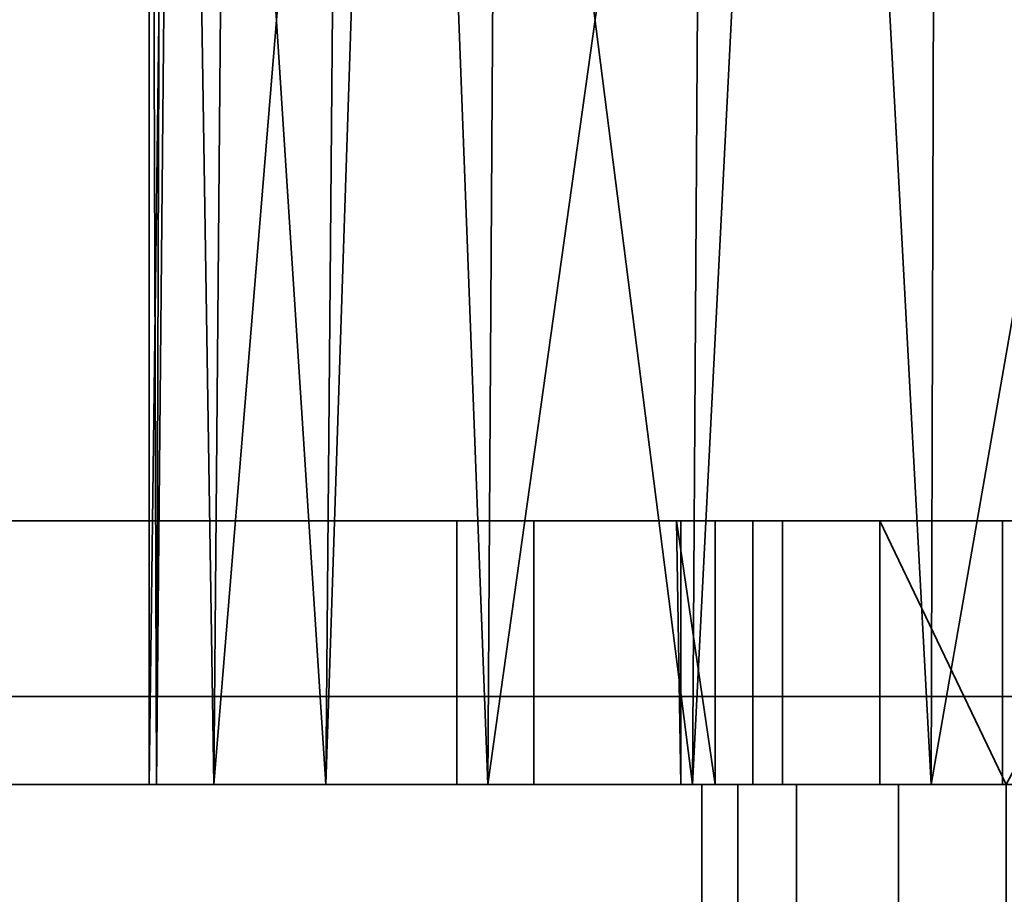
# Model space of a CAD drawing. Header units: millimetres. Extents: x -590 to 3690, y -120 to 127.
# Tile 322 of 656: x 1065 to 1076, y 12 to 22. Entities that reach past the tile are written whole.
import ezdxf

# ---------------------------------------------------------------- set-up
doc = ezdxf.new("R2010")
doc.units = ezdxf.units.MM
doc.layers.add('152', color=7, linetype='Continuous', true_color=0xffffff)

# ---------------------------------------------------------------- blocks, each defined once
blk = doc.blocks.new('UG_SURFACE_002')
at = {"layer": '152', "color": 252, "linetype": 'Continuous', "lineweight": 35}
for points in [[(2165, -31.2, 2203), (2165, 108.2, 2203), (835, 108.2, 2203), (835, -31.2, 2203)], [(985, -31.2, 2053), (985, 108.2, 2053), (2015, 108.2, 2053), (2015, -31.2, 2053)]]:
    blk.add_3dface(points, dxfattribs=at)
blk = doc.blocks.new('UG_SURFACE_082')
at = {"layer": '152', "color": 43, "linetype": 'Continuous', "lineweight": 35}
for points in [[(1066.082, 13, 1105.568), (1066.164, 39, 1105.559), (1066, 39, 1104)], [(1066, 13, 1104), (1066, 39, 1104), (1066.328, 39, 1100.881)], [(1066.328, 39, 1100.881), (1066.734, 13, 1099.365), (1066, 13, 1104)], [(1066, 39, 1104), (1066, 13, 1104), (1066.082, 13, 1105.568)], [(1066.328, 39, 1107.119), (1066.082, 13, 1105.568), (1068.01, 13, 1111.5)], [(1066.328, 39, 1107.119), (1066.164, 39, 1105.559), (1066.082, 13, 1105.568)], [(1068.01, 13, 1111.5), (1068.234, 39, 1111.4), (1066.328, 39, 1107.119)], [(1066.328, 39, 1100.881), (1066.959, 39, 1099.465), (1066.734, 13, 1099.365)], [(1066.734, 13, 1099.365), (1066.959, 39, 1099.465), (1068.865, 39, 1095.183)], [(1068.865, 39, 1095.183), (1069.853, 13, 1093.963), (1066.734, 13, 1099.365)], [(1068.865, 39, 1112.817), (1068.01, 13, 1111.5), (1072.183, 13, 1116.135)], [(1068.865, 39, 1112.817), (1068.234, 39, 1111.4), (1068.01, 13, 1111.5)], [(1072.183, 13, 1116.135), (1072.348, 39, 1115.953), (1068.865, 39, 1112.817)], [(1068.865, 39, 1095.183), (1070.017, 39, 1094.146), (1069.853, 13, 1093.963)], [(1069.853, 13, 1093.963), (1070.017, 39, 1094.146), (1073.5, 39, 1091.01)], [(1073.5, 39, 1091.01), (1074.899, 13, 1090.297), (1069.853, 13, 1093.963)], [(1073.5, 39, 1116.99), (1072.183, 13, 1116.135), (1077.881, 13, 1118.672)], [(1073.5, 39, 1116.99), (1072.348, 39, 1115.953), (1072.183, 13, 1116.135)], [(1077.881, 13, 1118.672), (1077.957, 39, 1118.439), (1073.5, 39, 1116.99)], [(1073.5, 39, 1091.01), (1074.975, 39, 1090.53), (1074.899, 13, 1090.297)], [(1074.899, 13, 1090.297), (1074.975, 39, 1090.53), (1079.432, 39, 1089.082)], [(1079.432, 39, 1089.082), (1081, 13, 1089), (1074.899, 13, 1090.297)], [(1069.5, 13, 993.5), (1069.5, 16, 993.5), (1070.375, 16, 989.099), (1070.375, 13, 989.099)], [(1069.5, 13, 1014.5), (1069.5, 16, 1014.5), (1069.5, 16, 993.5), (1069.5, 13, 993.5)], [(1070.375, 13, 1018.901), (1070.375, 16, 1018.901), (1069.5, 16, 1014.5), (1069.5, 13, 1014.5)], [(1069.5, 16, 1014.5), (1072.049, 16, 1012.941), (1072, 16, 1012)], [(1069.5, 16, 1014.5), (1070.375, 16, 1018.901), (1073.206, 16, 1016.5), (1072.049, 16, 1012.941)], [(1070.375, 16, 989.099), (1069.5, 16, 993.5), (1074.312, 16, 1005.978), (1077.339, 16, 1003.778)], [(1072, 16, 1012), (1072.441, 16, 1009.219), (1069.5, 16, 993.5), (1069.5, 16, 1014.5)], [(1072.441, 16, 1009.219), (1074.312, 16, 1005.978), (1069.5, 16, 993.5)], [(1070.375, 13, 989.099), (1070.375, 16, 989.099), (1072.868, 16, 985.368), (1072.868, 13, 985.368)], [(1072.868, 13, 1022.632), (1072.868, 16, 1022.632), (1070.375, 16, 1018.901), (1070.375, 13, 1018.901)], [(1072.868, 16, 985.368), (1070.375, 16, 989.099), (1077.339, 16, 1003.778), (1081, 16, 1003)], [(1075.71, 16, 1019.281), (1073.206, 16, 1016.5), (1070.375, 16, 1018.901), (1072.868, 16, 1022.632)], [(1072.441, 13, 1009.219), (1072.441, 16, 1009.219), (1072, 16, 1012)], [(1072, 16, 1012), (1072.049, 13, 1012.941), (1072.441, 13, 1009.219)], [(1072, 16, 1012), (1072.049, 16, 1012.941), (1072.049, 13, 1012.941)], [(1072.049, 13, 1012.941), (1072.049, 16, 1012.941), (1073.206, 16, 1016.5), (1073.206, 13, 1016.5)], [(1074.312, 13, 1005.978), (1074.312, 16, 1005.978), (1072.441, 16, 1009.219), (1072.441, 13, 1009.219)], [(1072.868, 13, 985.368), (1072.868, 16, 985.368), (1076.599, 16, 982.875), (1076.599, 13, 982.875)], [(1076.599, 13, 1025.125), (1076.599, 16, 1025.125), (1072.868, 16, 1022.632), (1072.868, 13, 1022.632)], [(1081, 16, 1003), (1076.599, 16, 982.875), (1072.868, 16, 985.368)], [(1079.129, 16, 1020.803), (1075.71, 16, 1019.281), (1072.868, 16, 1022.632), (1076.599, 16, 1025.125)], [(1073.206, 13, 1016.5), (1073.206, 16, 1016.5), (1075.71, 16, 1019.281), (1075.71, 13, 1019.281)], [(1074.312, 16, 1005.978), (1074.312, 13, 1005.978), (1075.75, 13, 1004.69)], [(1075.75, 13, 1004.69), (1077.339, 16, 1003.778), (1074.312, 16, 1005.978)], [(1075.71, 13, 1019.281), (1075.71, 16, 1019.281), (1079.129, 16, 1020.803), (1079.129, 13, 1020.803)], [(1055, 0, 951.5), (1055, 13, 951.5), (1081, 13, 948), (1081, 0, 948)], [(1081, 0, 1190), (1081, 13, 1190), (1055, 13, 1186.5), (1055, 0, 1186.5)], [(1055, 13, 1186.5), (1070.375, 13, 1018.901), (1069.5, 13, 1014.5)], [(1069.5, 13, 1014.5), (1069.5, 13, 993.5), (1055, 13, 951.5), (1055, 13, 1186.5)], [(1081, 13, 948), (1055, 13, 951.5), (1076.599, 13, 982.875), (1081, 13, 982)], [(1055, 13, 1186.5), (1072.868, 13, 1022.632), (1070.375, 13, 1018.901)], [(1055, 13, 1186.5), (1066.082, 13, 1105.568), (1066, 13, 1104)], [(1055, 13, 951.5), (1072.868, 13, 985.368), (1076.599, 13, 982.875)], [(1069.5, 13, 993.5), (1070.375, 13, 989.099), (1055, 13, 951.5)], [(1066, 13, 1104), (1072.868, 13, 1022.632), (1055, 13, 1186.5)], [(1070.375, 13, 989.099), (1072.868, 13, 985.368), (1055, 13, 951.5)], [(1055, 13, 1186.5), (1068.01, 13, 1111.5), (1066.082, 13, 1105.568)], [(1055, 13, 1186.5), (1077.881, 13, 1118.672), (1072.183, 13, 1116.135)], [(1084.119, 13, 1118.672), (1077.881, 13, 1118.672), (1055, 13, 1186.5), (1081, 13, 1190)], [(1072.183, 13, 1116.135), (1068.01, 13, 1111.5), (1055, 13, 1186.5)], [(1066, 13, 1104), (1076.599, 13, 1025.125), (1072.868, 13, 1022.632)], [(1076.599, 13, 1025.125), (1066, 13, 1104), (1066.734, 13, 1099.365)], [(1066.734, 13, 1099.365), (1081, 13, 1026), (1076.599, 13, 1025.125)], [(1085.401, 13, 1025.125), (1081, 13, 1026), (1066.734, 13, 1099.365), (1069.853, 13, 1093.963)], [(1091.625, 13, 1018.901), (1069.853, 13, 1093.963), (1074.899, 13, 1090.297)], [(1069.853, 13, 1093.963), (1089.132, 13, 1022.632), (1085.401, 13, 1025.125)], [(1069.853, 13, 1093.963), (1091.625, 13, 1018.901), (1089.132, 13, 1022.632)], [(1072.049, 13, 1012.941), (1073.206, 13, 1016.5), (1072.699, 13, 1014.767)], [(1072.441, 13, 1009.219), (1072.049, 13, 1012.941), (1072.289, 13, 1011.173)], [(1072.699, 13, 1014.767), (1072.289, 13, 1011.173), (1072.049, 13, 1012.941)], [(1072.289, 0, 1011.173), (1072.289, 13, 1011.173), (1072.699, 13, 1014.767), (1072.699, 0, 1014.767)], [(1073.367, 0, 1007.721), (1073.367, 13, 1007.721), (1072.289, 13, 1011.173), (1072.289, 0, 1011.173)], [(1072.289, 13, 1011.173), (1073.367, 13, 1007.721), (1072.441, 13, 1009.219)], [(1074.312, 13, 1005.978), (1072.441, 13, 1009.219), (1073.367, 13, 1007.721)], [(1072.699, 0, 1014.767), (1072.699, 13, 1014.767), (1074.527, 13, 1017.888), (1074.527, 0, 1017.888)], [(1074.527, 13, 1017.888), (1072.699, 13, 1014.767), (1073.206, 13, 1016.5)], [(1073.206, 13, 1016.5), (1075.71, 13, 1019.281), (1074.527, 13, 1017.888)], [(1075.75, 0, 1005), (1075.75, 13, 1005), (1073.367, 13, 1007.721), (1073.367, 0, 1007.721)], [(1073.367, 13, 1007.721), (1075.75, 13, 1005), (1075.75, 13, 1004.69), (1074.312, 13, 1005.978)], [(1074.527, 0, 1017.888), (1074.527, 13, 1017.888), (1077.461, 13, 1020.002), (1077.461, 0, 1020.002)], [(1077.461, 13, 1020.002), (1074.527, 13, 1017.888), (1075.71, 13, 1019.281)], [(1091.625, 13, 1018.901), (1074.899, 13, 1090.297), (1081, 13, 1089)], [(1075.71, 13, 1019.281), (1079.129, 13, 1020.803), (1077.461, 13, 1020.002)]]:
    blk.add_3dface(points, dxfattribs=at)
blk = doc.blocks.new('UG_SURFACE_097')
at = {"layer": '152', "color": 254, "linetype": 'Continuous', "lineweight": 35}
for points in [[(1999.75, -35, 2033.25), (1999.75, 111.75, 2033.25), (1000.25, 111.75, 2033.25), (1000.25, -35, 2033.25)], [(1975.75, 106.75, 2009.25), (1975.75, 5, 2009.25), (1024.25, 5, 2009.25), (1024.25, 106.75, 2009.25)], [(1992, 16, 2025.5), (1992, -33, 2025.5), (1008, -33, 2025.5), (1008, 16, 2025.5)], [(1992, 16, 2025.5), (1008, 16, 2025.5), (1012.5, 16, 2021), (1987.5, 16, 2021)], [(1987.5, 5, 2021), (1987.5, 16, 2021), (1012.5, 16, 2021), (1012.5, 5, 2021)], [(1983.5, 13, 2017), (1983.5, 5, 2017), (1016.5, 5, 2017), (1016.5, 13, 2017)], [(1983.5, 13, 2017), (1016.5, 13, 2017), (1020.5, 13, 2013), (1979.5, 13, 2013)], [(1979.5, 5, 2013), (1979.5, 13, 2013), (1020.5, 13, 2013), (1020.5, 5, 2013)]]:
    blk.add_3dface(points, dxfattribs=at)
blk = doc.blocks.new('UG_SURFACE_098')
at = {"layer": '152', "color": 7, "linetype": 'Continuous', "lineweight": 35}
for points in [[(1975.75, 5, 2009.25), (1975.75, 106.75, 2009.25), (1024.25, 106.75, 2009.25), (1024.25, 5, 2009.25)], [(1024.5, 5, 2009), (1024.5, 106.75, 2009), (1975.5, 106.75, 2009), (1975.5, 5, 2009)]]:
    blk.add_3dface(points, dxfattribs=at)
blk = doc.blocks.new('UG_SURFACE_135')
at = {"layer": '152', "color": 14, "linetype": 'Continuous', "lineweight": 35}
for points in [[(1991.8, 14, 2025.3), (1990.5, 14, 2024), (1009.5, 14, 2024), (1008.2, 14, 2025.3)], [(1991.8, -35, 2025.3), (1991.8, 14, 2025.3), (1008.2, 14, 2025.3), (1008.2, -35, 2025.3)], [(1990.5, 14, 2024), (1987.75, 11.25, 2021.25), (1012.25, 11.25, 2021.25), (1009.5, 14, 2024)]]:
    blk.add_3dface(points, dxfattribs=at)

msp = doc.modelspace()

# ---------------------------------------------------------------- linework, layer by layer
at = {"layer": '152', "color": 252, "linetype": 'Continuous', "lineweight": -3, "true_color": 0x939598}
for p, q in [((1992, 16, 2025.5), (1008, 16, 2025.5)), ((1987.5, 16, 2021), (1012.5, 16, 2021)), ((1069.5, 13, 1014.5), (1069.5, 16, 1014.5)), ((1069.5, 13, 993.5), (1069.5, 16, 993.5)), ((1069.5, 16, 1014.5), (1069.5, 16, 993.5)), ((1991.8, 14, 2025.3), (1008.2, 14, 2025.3)), ((1990.5, 14, 2024), (1009.5, 14, 2024)), ((1983.5, 13, 2017), (1016.5, 13, 2017)), ((1979.5, 13, 2013), (1020.5, 13, 2013)), ((1069.5, 13, 1014.5), (1069.5, 13, 993.5))]:
    msp.add_line(p, q, dxfattribs=at)
at = {"layer": '152', "color": 252, "linetype": 'Continuous', "lineweight": -3, "true_color": 0x939598, "extrusion": (0, 1, 0)}
msp.add_circle((-1081, 1012, 16), 9, dxfattribs=at)
at = {"layer": '152', "color": 252, "linetype": 'Continuous', "lineweight": -3, "true_color": 0x939598, "extrusion": (0, -1, 0)}
msp.add_circle((1081, 1104, -13), 15, dxfattribs=at)
for centre, start, end in [((1081, 1014.5, -16), 360, 180), ((1081, 993.5, -16), 180, 0), ((1081, 993.5, -13), 180, 0), ((1081, 1014.5, -13), 360, 180)]:
    msp.add_arc(centre, 11.5, start, end, dxfattribs=at)
at = {"layer": '152', "color": 252, "linetype": 'Continuous', "lineweight": -3, "true_color": 0x939598, "extrusion": (0, 1, 0)}
for centre, radius, start, end in [((-1081, 1091.679, 13), 98.321, 74.66639, 105.33361), ((-1081, 1046.321, 13), 98.321, 254.66639, 285.33361), ((-1081, 1012, 13), 9, 305.6853, 234.3147), ((-1081, 1012, 13), 8.75, 306.8699, 233.1301)]:
    msp.add_arc(centre, radius, start, end, dxfattribs=at)

# ---------------------------------------------------------------- block references
at = {"layer": '152', "color": 252, "linetype": 'Continuous', "lineweight": -3, "true_color": 0x939598}
for name in ['UG_SURFACE_098', 'UG_SURFACE_097', 'UG_SURFACE_002', 'UG_SURFACE_082', 'UG_SURFACE_135']:
    msp.add_blockref(name, (0, 0), dxfattribs=at)

doc.saveas('drawing.dxf')
